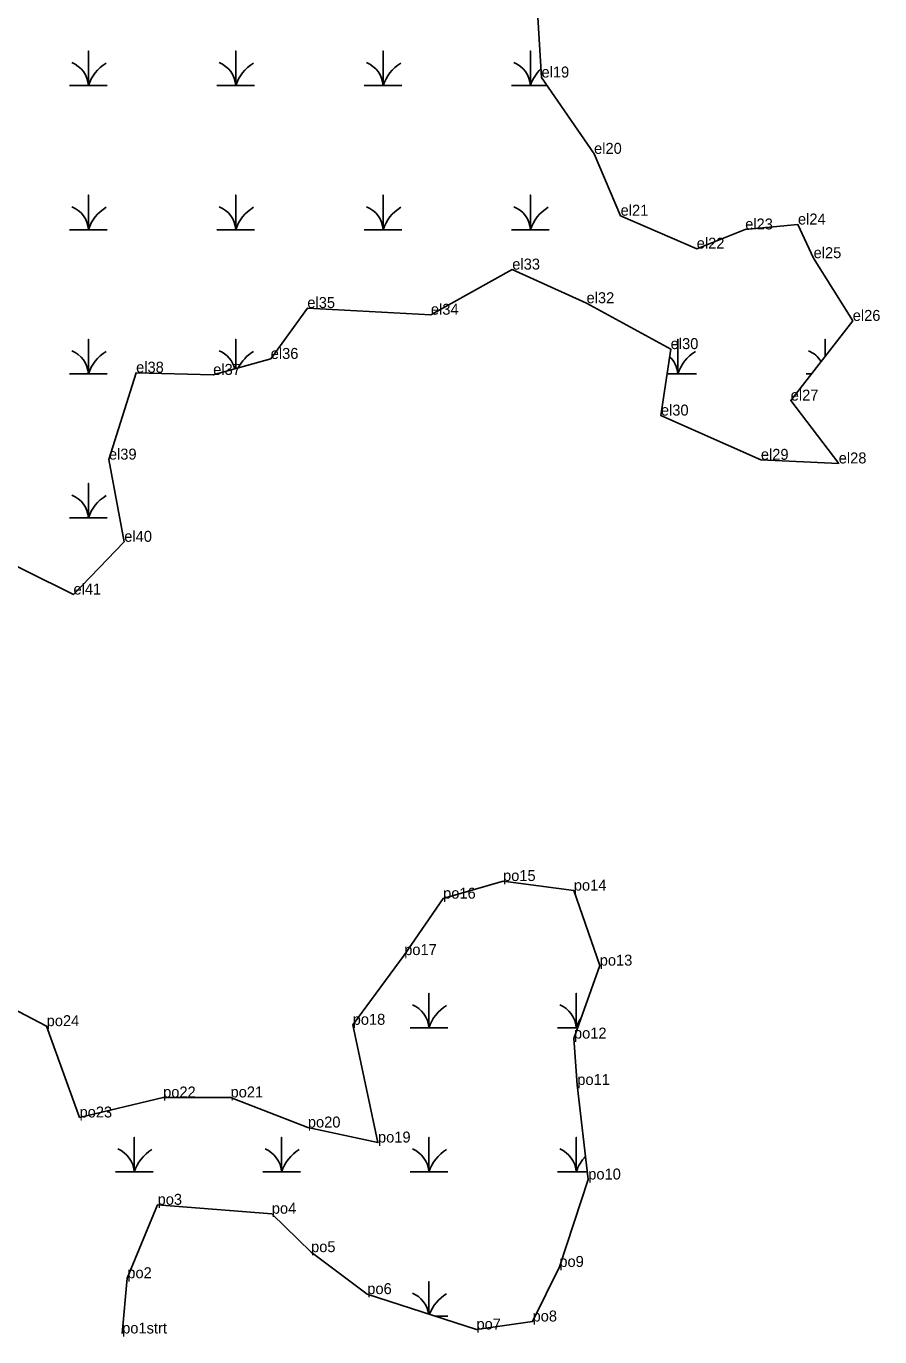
# Model space of a CAD drawing. Extents: x 2072529 to 2268796, y 436423 to 470397.
# Drawn here: x 2244523 to 2244913, y 440253 to 440851 of the extents above; entities that cross this region are included whole.
import ezdxf

# ---------------------------------------------------------------- set-up
doc = ezdxf.new("R2010")
doc.units = 0
for name, color, linetype in [('Exist Environmental Wetland Boundary', 7, 'Continuous'), ('Exist Environmental Wetland Boundary Cogo Comment', 7, 'Continuous'), ('Exist Environmental Wetland Boundary Cogo Point CELL', 7, 'Continuous'), ('Exist Hydro Swamp or Marsh', 7, 'Continuous')]:
    doc.layers.add(name, color=color, linetype=linetype)

msp = doc.modelspace()

# ---------------------------------------------------------------- linework, layer by layer
at = {"layer": 'Exist Environmental Wetland Boundary'}
for points in [[(2244500.87, 440613.62), (2244544.51, 440591.97), (2244567.7, 440616.03), (2244560.67, 440653.54), (2244573.1, 440693.22), (2244608.28, 440692.21), (2244634.54, 440699.5), (2244651.25, 440722.73), (2244707.66, 440719.67), (2244744.81, 440740.28), (2244778.69, 440724.93), (2244817.09, 440703.99), (2244812.63, 440673.64), (2244858.25, 440653.45), (2244893.8, 440651.79), (2244871.88, 440680.48), (2244900.19, 440716.85), (2244882.33, 440745.48), (2244875.19, 440760.85), (2244851.1, 440758.58), (2244828.99, 440749.82), (2244794.24, 440764.86), (2244782.12, 440793.1), (2244758.12, 440827.95), (2244756.06, 440862.97)], [(2244487.69, 440418.22), (2244532.27, 440394.95), (2244547.28, 440353.26), (2244585.43, 440362.39), (2244616.2, 440362.42), (2244651.49, 440348.68), (2244683.5, 440341.83), (2244671.94, 440395.57), (2244695.46, 440427.39), (2244713.23, 440453.15), (2244740.58, 440461.19), (2244772.88, 440456.82), (2244784.71, 440422.58), (2244772.95, 440389.28), (2244774.47, 440368.1), (2244779.47, 440324.95), (2244766.28, 440285.05), (2244754.05, 440260.15), (2244728.44, 440256.49), (2244678.61, 440272.64), (2244652.95, 440291.8), (2244635.04, 440309.33), (2244582.91, 440313.41), (2244569.08, 440279.9), (2244566.73, 440254.67)]]:
    msp.add_lwpolyline(points, dxfattribs=at)
at = {"layer": 'Exist Environmental Wetland Boundary Cogo Point CELL'}
for p, q in [((2244758.12, 440827.95), (2244758.12, 440827.95)), ((2244782.12, 440793.1), (2244782.12, 440793.1)), ((2244794.24, 440764.86), (2244794.24, 440764.86)), ((2244875.19, 440760.85), (2244875.19, 440760.85)), ((2244851.1, 440758.58), (2244851.1, 440758.58)), ((2244828.99, 440749.82), (2244828.99, 440749.82)), ((2244882.33, 440745.48), (2244882.33, 440745.48)), ((2244744.81, 440740.28), (2244744.81, 440740.28)), ((2244778.69, 440724.93), (2244778.69, 440724.93)), ((2244651.25, 440722.73), (2244651.25, 440722.73)), ((2244707.66, 440719.67), (2244707.66, 440719.67)), ((2244900.19, 440716.85), (2244900.19, 440716.85)), ((2244817.09, 440703.99), (2244817.09, 440703.99)), ((2244634.54, 440699.5), (2244634.54, 440699.5)), ((2244573.1, 440693.22), (2244573.1, 440693.22)), ((2244608.28, 440692.21), (2244608.28, 440692.21)), ((2244871.88, 440680.48), (2244871.88, 440680.48)), ((2244812.63, 440673.64), (2244812.63, 440673.64)), ((2244560.67, 440653.54), (2244560.67, 440653.54)), ((2244858.25, 440653.45), (2244858.25, 440653.45)), ((2244893.8, 440651.79), (2244893.8, 440651.79)), ((2244567.7, 440616.03), (2244567.7, 440616.03)), ((2244544.51, 440591.97), (2244544.51, 440591.97)), ((2244740.58, 440461.19), (2244740.58, 440461.19)), ((2244772.88, 440456.82), (2244772.88, 440456.82)), ((2244713.23, 440453.15), (2244713.23, 440453.15)), ((2244695.46, 440427.39), (2244695.46, 440427.39)), ((2244784.71, 440422.58), (2244784.71, 440422.58)), ((2244532.27, 440394.95), (2244532.27, 440394.95)), ((2244671.94, 440395.57), (2244671.94, 440395.57)), ((2244772.95, 440389.28), (2244772.95, 440389.28)), ((2244774.47, 440368.1), (2244774.47, 440368.1)), ((2244585.43, 440362.39), (2244585.43, 440362.39)), ((2244616.2, 440362.42), (2244616.2, 440362.42)), ((2244547.28, 440353.26), (2244547.28, 440353.26)), ((2244651.49, 440348.68), (2244651.49, 440348.68)), ((2244683.5, 440341.83), (2244683.5, 440341.83)), ((2244779.47, 440324.95), (2244779.47, 440324.95)), ((2244582.91, 440313.41), (2244582.91, 440313.41)), ((2244635.04, 440309.33), (2244635.04, 440309.33)), ((2244652.95, 440291.8), (2244652.95, 440291.8)), ((2244766.28, 440285.05), (2244766.28, 440285.05)), ((2244569.08, 440279.9), (2244569.08, 440279.9)), ((2244678.61, 440272.64), (2244678.61, 440272.64)), ((2244754.05, 440260.15), (2244754.05, 440260.15)), ((2244566.73, 440254.67), (2244566.73, 440254.67)), ((2244728.44, 440256.49), (2244728.44, 440256.49))]:
    msp.add_line(p, q, dxfattribs=at)
at = {"layer": 'Exist Hydro Swamp or Marsh'}
for points in [[(2244542.74, 440824.29), (2244551.34, 440824.29), (2244551.34, 440840.08), (2244551.34, 440824.29), (2244559.94, 440824.29)], [(2244609.99, 440824.29), (2244618.59, 440824.29), (2244618.59, 440840.08), (2244618.59, 440824.29), (2244627.19, 440824.29)], [(2244677.24, 440824.29), (2244685.84, 440824.29), (2244685.84, 440840.08), (2244685.84, 440824.29), (2244694.44, 440824.29)], [(2244744.49, 440824.29), (2244753.09, 440824.29), (2244753.09, 440840.08), (2244753.09, 440824.29), (2244760.64, 440824.29)], [(2244542.74, 440758.49), (2244551.34, 440758.49), (2244551.34, 440774.28), (2244551.34, 440758.49), (2244559.94, 440758.49)], [(2244609.99, 440758.49), (2244618.59, 440758.49), (2244618.59, 440774.28), (2244618.59, 440758.49), (2244627.19, 440758.49)], [(2244677.24, 440758.49), (2244685.84, 440758.49), (2244685.84, 440774.28), (2244685.84, 440758.49), (2244694.44, 440758.49)], [(2244744.49, 440758.49), (2244753.09, 440758.49), (2244753.09, 440774.28), (2244753.09, 440758.49), (2244761.69, 440758.49)], [(2244542.74, 440692.69), (2244551.34, 440692.69), (2244551.34, 440708.48), (2244551.34, 440692.69), (2244559.94, 440692.69)], [(2244618.59, 440695.07), (2244618.59, 440708.48), (2244618.59, 440695.07)], [(2244815.43, 440692.69), (2244820.34, 440692.69), (2244820.34, 440708.48), (2244820.34, 440692.69), (2244828.94, 440692.69)], [(2244887.59, 440700.66), (2244887.59, 440708.48), (2244887.59, 440700.66)], [(2244609.99, 440692.69), (2244610.04, 440692.69)], [(2244878.99, 440692.69), (2244881.39, 440692.69)], [(2244542.74, 440626.89), (2244551.34, 440626.89), (2244551.34, 440642.68), (2244551.34, 440626.89), (2244559.94, 440626.89)], [(2244698.14, 440394.22), (2244706.75, 440394.22), (2244706.75, 440410), (2244706.75, 440394.22), (2244715.35, 440394.22)], [(2244765.39, 440394.22), (2244774, 440394.22), (2244774, 440410), (2244774, 440394.22), (2244774.7, 440394.22)], [(2244563.64, 440328.42), (2244572.25, 440328.42), (2244572.25, 440344.2), (2244572.25, 440328.42), (2244580.85, 440328.42)], [(2244630.89, 440328.42), (2244639.5, 440328.42), (2244639.5, 440344.2), (2244639.5, 440328.42), (2244648.1, 440328.42)], [(2244698.14, 440328.42), (2244706.75, 440328.42), (2244706.75, 440344.2), (2244706.75, 440328.42), (2244715.35, 440328.42)], [(2244765.39, 440328.42), (2244774, 440328.42), (2244774, 440344.2), (2244774, 440328.42), (2244779.06, 440328.42)], [(2244706.75, 440263.52), (2244706.75, 440278.4), (2244706.75, 440263.52)], [(2244709.54, 440262.62), (2244715.35, 440262.62)]]:
    msp.add_lwpolyline(points, dxfattribs=at)
for centre, radius, start, end in [((2244539.07, 440823.41), 12.3, 4.14034, 67.53497), ((2244569.58, 440818.23), 19.22, 122.12745, 161.62219), ((2244606.32, 440823.41), 12.3, 4.14034, 67.53497), ((2244636.83, 440818.23), 19.22, 122.12745, 161.62219), ((2244673.57, 440823.41), 12.3, 4.14034, 67.53497), ((2244704.08, 440818.23), 19.22, 122.12745, 161.62219), ((2244740.82, 440823.41), 12.3, 4.14034, 67.53497), ((2244771.33, 440818.23), 19.22, 134.38401, 161.62219), ((2244539.07, 440757.61), 12.3, 4.14034, 67.53497), ((2244569.58, 440752.43), 19.22, 122.12745, 161.62219), ((2244606.32, 440757.61), 12.3, 4.14034, 67.53497), ((2244636.83, 440752.43), 19.22, 122.12745, 161.62219), ((2244673.57, 440757.61), 12.3, 4.14034, 67.53497), ((2244704.08, 440752.43), 19.22, 122.12745, 161.62219), ((2244740.82, 440757.61), 12.3, 4.14034, 67.53497), ((2244771.33, 440752.43), 19.22, 122.12745, 161.62219), ((2244539.07, 440691.81), 12.3, 4.14034, 67.53497), ((2244569.58, 440686.63), 19.22, 122.12745, 161.62219), ((2244606.32, 440691.81), 12.3, 14.87189, 67.53497), ((2244636.83, 440686.63), 19.22, 122.12745, 152.93256), ((2244808.07, 440691.81), 12.3, 4.14034, 46.11255), ((2244838.58, 440686.63), 19.22, 122.12745, 161.62219), ((2244875.32, 440691.81), 12.3, 31.92828, 67.53497), ((2244539.07, 440626.01), 12.3, 4.14034, 67.53497), ((2244569.58, 440620.83), 19.22, 122.12745, 161.62219), ((2244694.48, 440393.33), 12.3, 4.14034, 67.53497), ((2244724.99, 440388.16), 19.22, 122.12745, 161.62219), ((2244761.73, 440393.33), 12.3, 4.14034, 67.53497), ((2244792.24, 440388.16), 19.22, 145.45611, 161.62219), ((2244559.98, 440327.53), 12.3, 4.14034, 67.53497), ((2244590.49, 440322.36), 19.22, 122.12745, 161.62219), ((2244627.23, 440327.53), 12.3, 4.14034, 67.53497), ((2244657.74, 440322.36), 19.22, 122.12745, 161.62219), ((2244694.48, 440327.53), 12.3, 4.14034, 67.53497), ((2244724.99, 440322.36), 19.22, 122.12745, 161.62219), ((2244761.73, 440327.53), 12.3, 4.14034, 67.53497), ((2244792.24, 440322.36), 19.22, 136.73582, 161.62219), ((2244694.48, 440261.73), 12.3, 8.54397, 67.53497), ((2244724.99, 440256.56), 19.22, 122.12745, 159.05368)]:
    msp.add_arc(centre, radius, start, end, dxfattribs=at)

# ---------------------------------------------------------------- texts
at = {"layer": 'Exist Environmental Wetland Boundary Cogo Comment'}
for s, p in [('el19', (2244758.12, 440827.95)), ('el20', (2244782.12, 440793.1)), ('el21', (2244794.24, 440764.86)), ('el24', (2244875.19, 440760.85)), ('el23', (2244851.1, 440758.58)), ('el22', (2244828.99, 440749.82)), ('el25', (2244882.33, 440745.48)), ('el33', (2244744.81, 440740.28)), ('el32', (2244778.69, 440724.93)), ('el35', (2244651.25, 440722.73)), ('el34', (2244707.66, 440719.67)), ('el26', (2244900.19, 440716.85)), ('el30', (2244817.09, 440703.99)), ('el36', (2244634.54, 440699.5)), ('el38', (2244573.1, 440693.22)), ('el37', (2244608.28, 440692.21)), ('el27', (2244871.88, 440680.48)), ('el30', (2244812.63, 440673.64)), ('el39', (2244560.67, 440653.54)), ('el29', (2244858.25, 440653.45)), ('el28', (2244893.8, 440651.79)), ('el40', (2244567.7, 440616.03)), ('el41', (2244544.51, 440591.97)), ('po15', (2244740.58, 440461.19)), ('po14', (2244772.88, 440456.82)), ('po16', (2244713.23, 440453.15)), ('po17', (2244695.46, 440427.39)), ('po13', (2244784.71, 440422.58)), ('po24', (2244532.27, 440394.95)), ('po18', (2244671.94, 440395.57)), ('po12', (2244772.95, 440389.28)), ('po11', (2244774.47, 440368.1)), ('po22', (2244585.43, 440362.39)), ('po21', (2244616.2, 440362.42)), ('po23', (2244547.28, 440353.26)), ('po20', (2244651.49, 440348.68)), ('po19', (2244683.5, 440341.83)), ('po10', (2244779.47, 440324.95)), ('po3', (2244582.91, 440313.41)), ('po4', (2244635.04, 440309.33)), ('po5', (2244652.95, 440291.8)), ('po9', (2244766.28, 440285.05)), ('po2', (2244569.08, 440279.9)), ('po6', (2244678.61, 440272.64)), ('po8', (2244754.05, 440260.15)), ('po1strt', (2244566.73, 440254.67)), ('po7', (2244728.44, 440256.49))]:
    msp.add_text(s, height=5, dxfattribs=at).set_placement(p)

doc.saveas('drawing.dxf')
